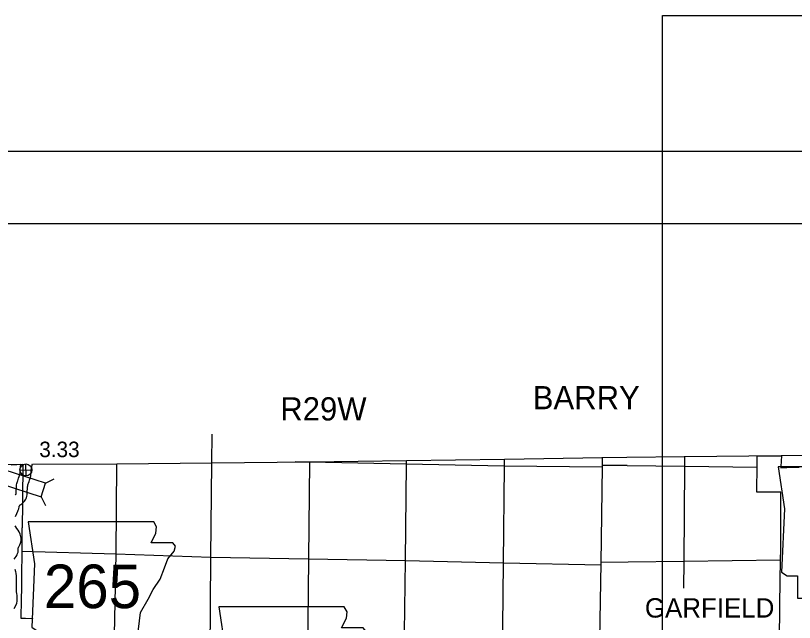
# Model space of a CAD drawing. Extents: x 77230 to 630905, y 790554 to 1662844.
# Drawn here: x 260599 to 303084, y 1629741 to 1662844 of the extents above; entities that cross this region are included whole.
import ezdxf

# ---------------------------------------------------------------- set-up
doc = ezdxf.new("R2010")
doc.units = 0
for name, color, linetype in [('Level 12', 7, 'Continuous'), ('Level 14', 7, 'Continuous'), ('Level 15', 7, 'Continuous'), ('Level 16', 7, 'Continuous'), ('Level 18', 7, 'Continuous'), ('Level 19', 7, 'Continuous'), ('Level 22', 7, 'Continuous'), ('Level 24', 7, 'Continuous'), ('Level 27', 7, 'Continuous'), ('Level 28', 7, 'Continuous'), ('Level 31', 7, 'Continuous'), ('Level 34', 7, 'Continuous')]:
    doc.layers.add(name, color=color, linetype=linetype)

msp = doc.modelspace()

# ---------------------------------------------------------------- linework, layer by layer
at = {"layer": 'Level 12'}
for points in [[(302273, 1629054), (302287, 1630328), (302292, 1630781), (302293, 1630889), (302294, 1630960), (302295, 1631052), (302296, 1631120), (302301, 1631581), (302302, 1631626), (302305, 1631760), (302314, 1632214), (302330, 1632950), (302332, 1633130), (302332, 1633325), (302332, 1633365), (302334, 1633493), (302336, 1634209), (302339, 1634650), (302339, 1634720), (302340, 1634838), (302343, 1635540), (302343, 1635588), (302343, 1635645), (302348, 1636602), (302349, 1636843), (302182, 1636844), (302017, 1636846), (301854, 1636847), (301685, 1636849), (301521, 1636845), (301313, 1636852), (301190, 1636852), (301028, 1636854), (301029, 1636989), (301049, 1638192), (301048, 1638817), (302371, 1638827), (302346, 1638253), (302342, 1638179), (303015, 1638201), (303347, 1638211)], [(260352, 1638340), (260999, 1638368), (260987, 1637576), (260987, 1637553), (260983, 1637238), (260982, 1637205), (260981, 1637143), (260979, 1636961), (260977, 1636841), (260973, 1636594), (260971, 1636388), (260969, 1636311), (260969, 1636256), (260968, 1636236), (260950, 1634944), (260950, 1634917), (260949, 1634863), (260942, 1634345), (260936, 1633873), (260935, 1633799), (260935, 1633770), (260932, 1633627), (260932, 1633604), (260932, 1633578), (260914, 1632292), (260914, 1632274), (260924, 1631617), (260897, 1631016), (260896, 1630966), (260896, 1630948), (260883, 1630017), (260883, 1629971), (261149, 1629968), (261525, 1629963), (261508, 1629877), (261510, 1629729)]]:
    msp.add_lwpolyline(points, dxfattribs=at)
at = {"layer": 'Level 14'}
for points in [[(261518, 1638379), (266119, 1638399), (271312, 1638445), (276652, 1638499), (281924, 1638565), (287272, 1638645), (292618, 1638731), (293947, 1638752)], [(293947, 1638752), (297089, 1638789), (302369, 1638852), (307582, 1638906), (312865, 1638969), (313674, 1638978)], [(257182, 1638315), (260885, 1638375)]]:
    msp.add_lwpolyline(points, dxfattribs=at)
at = {"layer": 'Level 15'}
msp.add_lwpolyline([(292457, 1627783), (292534, 1632979), (292606, 1638250), (292612, 1638752)], dxfattribs=at)
at = {"layer": 'Level 16'}
for points in [[(287259, 1638655), (287258, 1638271), (287200, 1632990), (287138, 1627780)], [(297085, 1638801), (297085, 1638271), (297045, 1633083), (297035, 1631601)], [(266107, 1638394), (266075, 1633481), (265959, 1628187), (265894, 1624227)], [(271159, 1623094), (271222, 1628078), (271253, 1633305), (271303, 1638440)], [(292601, 1638208), (287254, 1638269), (281910, 1638365), (276633, 1638477), (275856, 1638492)], [(276641, 1638475), (276582, 1633220), (276517, 1627951), (276465, 1624471)], [(281798, 1627387), (281803, 1627873), (281869, 1633122), (281920, 1638373), (281918, 1638570)], [(293955, 1638300), (292600, 1638308)], [(293955, 1638300), (297085, 1638267), (301043, 1638216)], [(260930, 1633622), (266077, 1633491), (271257, 1633293), (276586, 1633206), (281867, 1633118), (287210, 1632994), (292542, 1632887)], [(294022, 1633046), (297043, 1633083), (302321, 1633148)], [(292539, 1633019), (294022, 1633046)]]:
    msp.add_lwpolyline(points, dxfattribs=at)
at = {"layer": 'Level 18'}
msp.add_lwpolyline([(271303, 1638440), (271317, 1640015)], dxfattribs=at)
at = {"layer": 'Level 19'}
for p, q in [((262240, 1637339), (262710, 1637579)), ((261996, 1636586), (262236, 1636115))]:
    msp.add_line(p, q, dxfattribs=at)
msp.add_lwpolyline([(262240, 1637339), (259979, 1638070), (259735, 1637317), (261996, 1636586)], close=True, dxfattribs=at)
at = {"layer": 'Level 22'}
for points in [[(260580, 1636695), (260601, 1636711), (260607, 1636719), (260622, 1636738), (260623, 1636741), (260631, 1636758), (260637, 1636776), (260639, 1636811), (260658, 1637245), (260676, 1637311), (260686, 1637372), (260703, 1637425), (260718, 1637472), (260738, 1637537), (260767, 1637617), (260797, 1637706), (260811, 1637747), (260828, 1637807), (260830, 1637820), (260842, 1637898), (260849, 1637985), (260855, 1638087), (260864, 1638199), (260874, 1638270), (260884, 1638318), (260898, 1638377)], [(260821, 1636122), (260834, 1636138), (260837, 1636142), (260852, 1636154), (260881, 1636174), (260933, 1636209), (260999, 1636261), (261050, 1636310), (261087, 1636359), (261120, 1636404), (261155, 1636462), (261192, 1636543), (261218, 1636624), (261232, 1636693), (261238, 1636776), (261255, 1637154), (261262, 1637182), (261270, 1637228), (261276, 1637245), (261291, 1637295), (261307, 1637346), (261334, 1637421), (261363, 1637509), (261383, 1637564), (261415, 1637679), (261423, 1637726), (261439, 1637828), (261448, 1637945), (261454, 1638046), (261460, 1638132), (261465, 1638166), (261471, 1638192), (261514, 1638383)], [(260592, 1635527), (260677, 1635690), (260726, 1635806), (260745, 1635864), (260768, 1635929), (260792, 1636038), (260804, 1636089), (260825, 1636127), (260833, 1636139)], [(260519, 1633199), (260637, 1633336), (260679, 1633423), (260709, 1633506), (260732, 1633582), (260738, 1633711), (260748, 1633807), (260750, 1633815), (260757, 1633829), (260840, 1633970), (260870, 1634056), (260890, 1634117), (260912, 1634224), (260902, 1634331), (260888, 1634406), (260852, 1634549), (260791, 1634677), (260736, 1634771), (260662, 1634873), (260610, 1634950), (260578, 1635005)], [(260529, 1630498), (260603, 1630628), (260659, 1630790), (260679, 1630907), (260688, 1631033), (260689, 1631105), (260681, 1631200), (260661, 1631345), (260656, 1631367), (260657, 1631477), (260647, 1632264), (260632, 1632420), (260612, 1632497), (260573, 1632628)]]:
    msp.add_lwpolyline(points, dxfattribs=at)
at = {"layer": 'Level 24'}
for points in [[(302192, 1638228), (302534, 1635944), (302382, 1632480), (302687, 1632289), (303258, 1632289), (303258, 1631071), (308054, 1631071), (308282, 1631566), (308206, 1632366), (308320, 1633279), (308739, 1634002), (309006, 1634535), (309386, 1635106), (309615, 1635715), (309805, 1636210), (310147, 1636629), (310224, 1636895), (310071, 1637086), (308891, 1637086), (309158, 1637619), (309196, 1637961), (309038, 1638224)], [(261291, 1635227), (261634, 1632944), (261481, 1629480), (261786, 1629289), (262357, 1629289), (262357, 1628071), (267153, 1628071), (267382, 1628566), (267305, 1629365), (267420, 1630279), (267838, 1631002), (268105, 1631535), (268485, 1632106), (268714, 1632715), (268904, 1633210), (269247, 1633629), (269323, 1633895), (269171, 1634085), (267991, 1634085), (268257, 1634618), (268295, 1634961), (268137, 1635224)], [(271685, 1630587), (272028, 1628303), (271876, 1624839), (272180, 1624648), (272751, 1624648), (272751, 1623430), (277547, 1623430), (277776, 1623925), (277700, 1624725), (277814, 1625638), (278232, 1626361), (278499, 1626894), (278880, 1627465), (279108, 1628074), (279298, 1628569), (279641, 1628988), (279717, 1629254), (279565, 1629445), (278385, 1629445), (278651, 1629978), (278689, 1630320), (278531, 1630583)]]:
    msp.add_lwpolyline(points, close=True, dxfattribs=at)
at = {"layer": 'Level 28'}
for p, q in [((295896, 1483324), (295896, 1662844)), ((295896, 1662844), (295896, 1662844)), ((295896, 1662844), (591576, 1662844)), ((77230, 1655440), (372910, 1655440)), ((367630, 1651480), (93070, 1651480))]:
    msp.add_line(p, q, dxfattribs=at)
at = {"layer": 'Level 34'}
for p, q in [((261172, 1637731), (261157, 1638382)), ((260839, 1638049), (261490, 1638064))]:
    msp.add_line(p, q, dxfattribs=at)
msp.add_circle((261164, 1638057), 326, dxfattribs=at)

# ---------------------------------------------------------------- texts
at = {"layer": 'Level 24'}
msp.add_text('265', height=2376, dxfattribs=at).set_placement((262144, 1630520))
at = {"layer": 'Level 27'}
msp.add_text('GARFIELD', height=1056, dxfattribs=at).set_placement((294928, 1630005))
at = {"layer": 'Level 28'}
for s, p in [('BARRY', (288810, 1641369)), ('R29W', (275039, 1640756))]:
    msp.add_text(s, height=1267.2, dxfattribs=at).set_placement(p)
at = {"layer": 'Level 31'}
msp.add_text('3.33', height=844.8, dxfattribs=at).set_placement((261893, 1638757))

doc.saveas('drawing.dxf')
